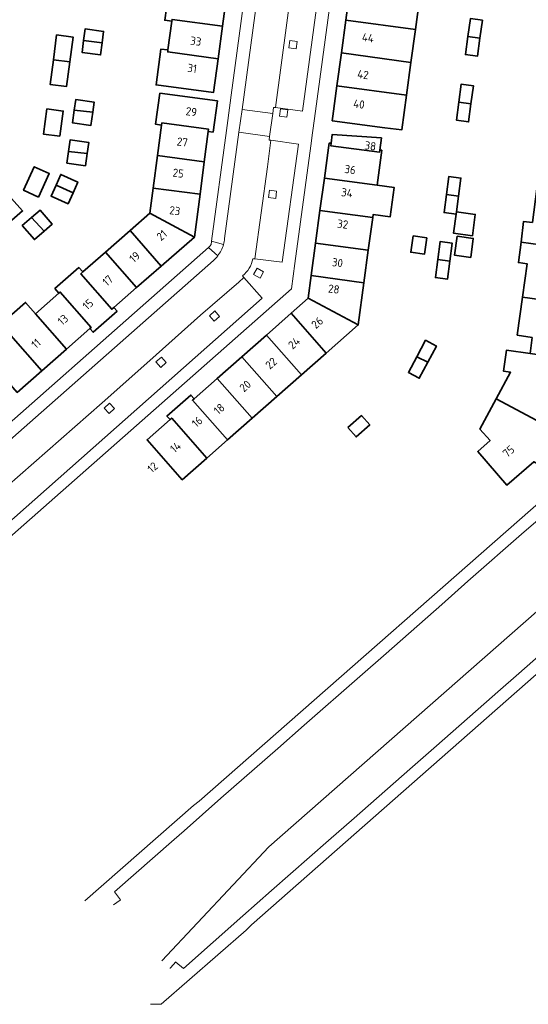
# Model space of a CAD drawing. Extents: x 150256 to 156914, y 461459 to 469481.
# Tile 552 of 656: x 154561 to 154644, y 467578 to 467740. Entities that reach past the tile are written whole.
import ezdxf
from ezdxf.enums import TextEntityAlignment as Align

# ---------------------------------------------------------------- set-up
doc = ezdxf.new("R2010")
doc.units = 0
doc.header["$LTSCALE"] = 0.75
for name, color, linetype, lineweight in [('B-RO-GR-GROENVOORZIENING-GV', 251, 'CONTINUOUS', 18), ('B-RO-OG-BEBOUWING-GV', 6, 'CONTINUOUS', 35), ('B-RO-OG-BEBOUWING-T18', 1, 'CONTINUOUS', 18), ('B-RO-VH-VERHARDING_ASFALT-GV', 251, 'CONTINUOUS', 18), ('B-RO-VH-VERHARDING_BETONSTRAATSTEEN-GV', 251, 'CONTINUOUS', 18), ('B-RO-VH-VERHARDING_TEGEL-GV', 251, 'CONTINUOUS', 18)]:
    doc.layers.add(name, color=color, linetype=linetype, lineweight=lineweight)
doc.styles.add('NLCS-ISO-M200-T18', font='NLCS-ISO.ttf', dxfattribs={"height": 360})

msp = doc.modelspace()

# ---------------------------------------------------------------- linework, layer by layer
at = {"layer": 'B-RO-GR-GROENVOORZIENING-GV'}
for points in [[(154604.984, 467735.204), (154606.173, 467735.043), (154606.333, 467736.234), (154605.144, 467736.392)], [(154604.984, 467735.204), (154606.173, 467735.043), (154606.333, 467736.234), (154605.144, 467736.392)], [(154603.445, 467723.973), (154604.634, 467723.812), (154604.794, 467725.003), (154603.606, 467725.161)], [(154603.445, 467723.973), (154604.634, 467723.812), (154604.794, 467725.003), (154603.606, 467725.161)], [(154601.617, 467710.603), (154602.806, 467710.442), (154602.966, 467711.633), (154601.778, 467711.792)], [(154601.617, 467710.603), (154602.806, 467710.442), (154602.966, 467711.633), (154601.778, 467711.792)], [(154599.187, 467697.912), (154600.238, 467697.332), (154600.818, 467698.385), (154599.767, 467698.962)], [(154599.187, 467697.912), (154600.238, 467697.332), (154600.818, 467698.385), (154599.767, 467698.962)], [(154592.701, 467690.249), (154593.6, 467691.043), (154592.804, 467691.943), (154591.907, 467691.147)], [(154592.701, 467690.249), (154593.6, 467691.043), (154592.804, 467691.943), (154591.907, 467691.147)], [(154583.92, 467682.643), (154584.82, 467683.437), (154584.023, 467684.337), (154583.126, 467683.541)], [(154583.92, 467682.643), (154584.82, 467683.437), (154584.023, 467684.337), (154583.126, 467683.541)], [(154575.425, 467675.074), (154576.325, 467675.868), (154575.528, 467676.768), (154574.631, 467675.973)], [(154575.425, 467675.074), (154576.325, 467675.868), (154575.528, 467676.768), (154574.631, 467675.973)]]:
    msp.add_lwpolyline(points, close=True, dxfattribs=at)
at = {"layer": 'B-RO-OG-BEBOUWING-GV'}
for points in [[(154594.777, 467744.094), (154586.493, 467745.231), (154586.543, 467745.592), (154585.387, 467745.722), (154584.579, 467739.748), (154585.756, 467739.59), (154585.795, 467739.874), (154594.055, 467738.742)], [(154594.777, 467744.094), (154586.493, 467745.231), (154586.543, 467745.592), (154585.387, 467745.722), (154584.579, 467739.748), (154585.756, 467739.59), (154585.795, 467739.874), (154594.055, 467738.742)], [(154614.323, 467739.756), (154625.752, 467738.215), (154626.474, 467743.567), (154615.046, 467745.107)], [(154614.323, 467739.756), (154625.752, 467738.215), (154626.474, 467743.567), (154615.046, 467745.107)], [(154585.107, 467734.858), (154585.061, 467734.523), (154593.334, 467733.39), (154594.055, 467738.742), (154585.795, 467739.874), (154585.756, 467739.59)], [(154585.107, 467734.858), (154585.061, 467734.523), (154593.334, 467733.39), (154594.055, 467738.742), (154585.795, 467739.874), (154585.756, 467739.59)], [(154613.593, 467734.355), (154625.023, 467732.814), (154625.752, 467738.215), (154614.323, 467739.756)], [(154613.593, 467734.355), (154625.023, 467732.814), (154625.752, 467738.215), (154614.323, 467739.756)], [(154636.371, 467736.783), (154636.779, 467739.751), (154634.798, 467740.024), (154634.39, 467737.05)], [(154636.371, 467736.783), (154636.779, 467739.751), (154634.798, 467740.024), (154634.39, 467737.05)], [(154574.281, 467736), (154574.533, 467737.91), (154571.499, 467738.309), (154571.25, 467736.416)], [(154574.281, 467736), (154574.533, 467737.91), (154571.499, 467738.309), (154571.25, 467736.416)], [(154566.273, 467733.256), (154568.971, 467732.912), (154569.513, 467736.968), (154566.817, 467737.328)], [(154566.273, 467733.256), (154568.971, 467732.912), (154569.513, 467736.968), (154566.817, 467737.328)], [(154571.25, 467736.416), (154570.989, 467734.439), (154574.023, 467734.04), (154574.281, 467736)], [(154571.25, 467736.416), (154570.989, 467734.439), (154574.023, 467734.04), (154574.281, 467736)], [(154636.371, 467736.783), (154634.39, 467737.05), (154633.982, 467734.084), (154635.963, 467733.811)], [(154636.371, 467736.783), (154634.39, 467737.05), (154633.982, 467734.084), (154635.963, 467733.811)], [(154585.107, 467734.858), (154583.944, 467734.996), (154583.15, 467729.11), (154592.586, 467727.84), (154593.334, 467733.39), (154585.061, 467734.523)], [(154585.107, 467734.858), (154583.944, 467734.996), (154583.15, 467729.11), (154592.586, 467727.84), (154593.334, 467733.39), (154585.061, 467734.523)], [(154568.971, 467732.912), (154566.273, 467733.256), (154565.729, 467729.182), (154568.425, 467728.822)], [(154568.971, 467732.912), (154566.273, 467733.256), (154565.729, 467729.182), (154568.425, 467728.822)], [(154625.023, 467732.814), (154613.593, 467734.355), (154612.864, 467728.953), (154624.295, 467727.413)], [(154625.023, 467732.814), (154613.593, 467734.355), (154612.864, 467728.953), (154624.295, 467727.413)], [(154620.734, 467722.069), (154623.524, 467721.701), (154624.295, 467727.413), (154612.864, 467728.953), (154612.191, 467723.973), (154612.102, 467723.209)], [(154620.734, 467722.069), (154623.524, 467721.701), (154624.295, 467727.413), (154612.864, 467728.953), (154612.191, 467723.973), (154612.102, 467723.209)], [(154634.892, 467725.985), (154635.288, 467728.974), (154633.305, 467729.235), (154632.91, 467726.252)], [(154634.892, 467725.985), (154635.288, 467728.974), (154633.305, 467729.235), (154632.91, 467726.252)], [(154572.752, 467724.618), (154572.978, 467726.294), (154569.946, 467726.704), (154569.712, 467724.971)], [(154572.752, 467724.618), (154572.978, 467726.294), (154569.946, 467726.704), (154569.712, 467724.971)], [(154591.727, 467721.424), (154592.531, 467721.338), (154593.233, 467726.469), (154583.785, 467727.737), (154583.074, 467722.632), (154584.064, 467722.494), (154584.112, 467722.851), (154591.78, 467721.821)], [(154591.727, 467721.424), (154592.531, 467721.338), (154593.233, 467726.469), (154583.785, 467727.737), (154583.074, 467722.632), (154584.064, 467722.494), (154584.112, 467722.851), (154591.78, 467721.821)], [(154567.34, 467720.652), (154567.901, 467724.79), (154565.206, 467725.155), (154564.645, 467721.017)], [(154567.34, 467720.652), (154567.901, 467724.79), (154565.206, 467725.155), (154564.645, 467721.017)], [(154632.91, 467726.252), (154632.517, 467723.29), (154634.5, 467723.028), (154634.892, 467725.985)], [(154632.91, 467726.252), (154632.517, 467723.29), (154634.5, 467723.028), (154634.892, 467725.985)], [(154569.712, 467724.971), (154569.428, 467722.866), (154572.46, 467722.456), (154572.752, 467724.618)], [(154569.712, 467724.971), (154569.428, 467722.866), (154572.46, 467722.456), (154572.752, 467724.618)], [(154583.403, 467717.497), (154591.076, 467716.467), (154591.727, 467721.424), (154591.78, 467721.821), (154584.112, 467722.851), (154584.064, 467722.494)], [(154583.403, 467717.497), (154591.076, 467716.467), (154591.727, 467721.424), (154591.78, 467721.821), (154584.112, 467722.851), (154584.064, 467722.494)], [(154620.179, 467720.404), (154612.095, 467720.969), (154611.898, 467719.523), (154611.841, 467719.102), (154619.858, 467718.021), (154619.908, 467718.392)], [(154620.179, 467720.404), (154612.095, 467720.969), (154611.898, 467719.523), (154611.841, 467719.102), (154619.858, 467718.021), (154619.908, 467718.392)], [(154571.826, 467717.833), (154572.079, 467719.66), (154569.048, 467720.079), (154568.782, 467718.154)], [(154571.826, 467717.833), (154572.079, 467719.66), (154569.048, 467720.079), (154568.782, 467718.154)], [(154610.812, 467713.792), (154619.463, 467712.626), (154620.233, 467718.348), (154619.908, 467718.392), (154619.858, 467718.021), (154611.841, 467719.102), (154611.898, 467719.523), (154611.595, 467719.536), (154611.488, 467718.775)], [(154610.812, 467713.792), (154619.463, 467712.626), (154620.233, 467718.348), (154619.908, 467718.392), (154619.858, 467718.021), (154611.841, 467719.102), (154611.898, 467719.523), (154611.595, 467719.536), (154611.488, 467718.775)], [(154568.782, 467718.154), (154568.517, 467716.241), (154571.548, 467715.822), (154571.826, 467717.833)], [(154568.782, 467718.154), (154568.517, 467716.241), (154571.548, 467715.822), (154571.826, 467717.833)], [(154590.372, 467711.113), (154591.076, 467716.467), (154583.403, 467717.497), (154582.695, 467712.144)], [(154590.372, 467711.113), (154591.076, 467716.467), (154583.403, 467717.497), (154582.695, 467712.144)], [(154563.832, 467710.671), (154565.596, 467714.521), (154563.141, 467715.644), (154561.377, 467711.794)], [(154563.832, 467710.671), (154565.596, 467714.521), (154563.141, 467715.644), (154561.377, 467711.794)], [(154569.508, 467711.384), (154570.29, 467713.116), (154567.501, 467714.375), (154566.714, 467712.631)], [(154569.508, 467711.384), (154570.29, 467713.116), (154567.501, 467714.375), (154566.714, 467712.631)], [(154619.463, 467712.626), (154610.812, 467713.792), (154610.085, 467708.441), (154618.742, 467707.274), (154618.809, 467707.772), (154621.61, 467707.395), (154622.264, 467712.249)], [(154619.463, 467712.626), (154610.812, 467713.792), (154610.085, 467708.441), (154618.742, 467707.274), (154618.809, 467707.772), (154621.61, 467707.395), (154622.264, 467712.249)], [(154630.862, 467711.09), (154632.848, 467710.822), (154633.237, 467713.78), (154631.254, 467714.043)], [(154630.862, 467711.09), (154632.848, 467710.822), (154633.237, 467713.78), (154631.254, 467714.043)], [(154569.508, 467711.384), (154566.714, 467712.631), (154565.897, 467710.822), (154568.686, 467709.563)], [(154569.508, 467711.384), (154566.714, 467712.631), (154565.897, 467710.822), (154568.686, 467709.563)], [(154582.146, 467707.992), (154589.445, 467704.053), (154590.372, 467711.113), (154582.695, 467712.144)], [(154582.146, 467707.992), (154589.445, 467704.053), (154590.372, 467711.113), (154582.695, 467712.144)], [(154558.166, 467705.724), (154561.207, 467708.397), (154559.405, 467710.439), (154556.354, 467707.757)], [(154558.166, 467705.724), (154561.207, 467708.397), (154559.405, 467710.439), (154556.354, 467707.757)], [(154632.848, 467710.822), (154630.862, 467711.09), (154630.467, 467708.109), (154632.45, 467707.846), (154632.501, 467708.226)], [(154632.848, 467710.822), (154630.862, 467711.09), (154630.467, 467708.109), (154632.45, 467707.846), (154632.501, 467708.226)], [(154654.249, 467701.729), (154654.62, 467704.515), (154657.693, 467704.106), (154658.526, 467710.265), (154645.727, 467712.004), (154644.989, 467706.506), (154643.543, 467706.645), (154643.117, 467703.262)], [(154654.249, 467701.729), (154654.62, 467704.515), (154657.693, 467704.106), (154658.526, 467710.265), (154645.727, 467712.004), (154644.989, 467706.506), (154643.543, 467706.645), (154643.117, 467703.262)], [(154564.756, 467705.042), (154562.711, 467707.319), (154561.16, 467705.971), (154563.168, 467703.662)], [(154564.756, 467705.042), (154562.711, 467707.319), (154561.16, 467705.971), (154563.168, 467703.662)], [(154564.756, 467705.042), (154566.095, 467706.207), (154564.087, 467708.516), (154562.711, 467707.319)], [(154564.756, 467705.042), (154566.095, 467706.207), (154564.087, 467708.516), (154562.711, 467707.319)], [(154589.445, 467704.053), (154582.146, 467707.992), (154578.899, 467705.146), (154584.016, 467699.316)], [(154589.445, 467704.053), (154582.146, 467707.992), (154578.899, 467705.146), (154584.016, 467699.316)], [(154609.359, 467703.09), (154618.022, 467701.922), (154618.742, 467707.274), (154610.085, 467708.441)], [(154609.359, 467703.09), (154618.022, 467701.922), (154618.742, 467707.274), (154610.085, 467708.441)], [(154632.45, 467707.846), (154632.031, 467704.712), (154635.136, 467704.297), (154635.606, 467707.811), (154632.501, 467708.226)], [(154632.45, 467707.846), (154632.031, 467704.712), (154635.136, 467704.297), (154635.606, 467707.811), (154632.501, 467708.226)], [(154574.838, 467701.586), (154579.948, 467695.766), (154584.016, 467699.316), (154578.899, 467705.146)], [(154574.838, 467701.586), (154579.948, 467695.766), (154584.016, 467699.316), (154578.899, 467705.146)], [(154625.396, 467704.271), (154625.008, 467701.586), (154627.244, 467701.262), (154627.633, 467703.947)], [(154625.396, 467704.271), (154625.008, 467701.586), (154627.244, 467701.262), (154627.633, 467703.947)], [(154632.606, 467704.228), (154632.188, 467701.087), (154634.855, 467700.731), (154635.274, 467703.872)], [(154632.606, 467704.228), (154632.188, 467701.087), (154634.855, 467700.731), (154635.274, 467703.872)], [(154617.302, 467696.57), (154618.022, 467701.922), (154609.359, 467703.09), (154608.632, 467697.739)], [(154617.302, 467696.57), (154618.022, 467701.922), (154609.359, 467703.09), (154608.632, 467697.739)], [(154631.407, 467700.117), (154631.794, 467703.081), (154629.811, 467703.34), (154629.425, 467700.385)], [(154631.407, 467700.117), (154631.794, 467703.081), (154629.811, 467703.34), (154629.425, 467700.385)], [(154654.249, 467701.729), (154643.117, 467703.262), (154642.691, 467699.878), (154644.097, 467699.684), (154643.346, 467694.214), (154656.122, 467692.419), (154656.952, 467698.536), (154653.879, 467698.945)], [(154654.249, 467701.729), (154643.117, 467703.262), (154642.691, 467699.878), (154644.097, 467699.684), (154643.346, 467694.214), (154656.122, 467692.419), (154656.952, 467698.536), (154653.879, 467698.945)], [(154571.143, 467698.347), (154570.778, 467698.027), (154575.88, 467692.214), (154576.222, 467692.514), (154579.948, 467695.766), (154574.838, 467701.586)], [(154571.143, 467698.347), (154570.778, 467698.027), (154575.88, 467692.214), (154576.222, 467692.514), (154579.948, 467695.766), (154574.838, 467701.586)], [(154629.425, 467700.385), (154629.037, 467697.41), (154631.02, 467697.151), (154631.407, 467700.117)], [(154629.425, 467700.385), (154629.037, 467697.41), (154631.02, 467697.151), (154631.407, 467700.117)], [(154567.185, 467694.847), (154567.408, 467695.043), (154572.504, 467689.239), (154572.264, 467689.028), (154572.814, 467688.433), (154576.747, 467691.898), (154576.222, 467692.514), (154575.88, 467692.214), (154570.778, 467698.027), (154571.143, 467698.347), (154570.476, 467699.078), (154566.524, 467695.598)], [(154567.185, 467694.847), (154567.408, 467695.043), (154572.504, 467689.239), (154572.264, 467689.028), (154572.814, 467688.433), (154576.747, 467691.898), (154576.222, 467692.514), (154575.88, 467692.214), (154570.778, 467698.027), (154571.143, 467698.347), (154570.476, 467699.078), (154566.524, 467695.598)], [(154608.126, 467694.009), (154616.367, 467689.626), (154617.302, 467696.57), (154608.632, 467697.739)], [(154608.126, 467694.009), (154616.367, 467689.626), (154617.302, 467696.57), (154608.632, 467697.739)], [(154572.264, 467689.028), (154572.504, 467689.239), (154567.408, 467695.043), (154567.185, 467694.847), (154563.35, 467691.481), (154568.448, 467685.673)], [(154572.264, 467689.028), (154572.504, 467689.239), (154567.408, 467695.043), (154567.185, 467694.847), (154563.35, 467691.481), (154568.448, 467685.673)], [(154568.448, 467685.673), (154563.35, 467691.481), (154561.726, 467693.332), (154557.662, 467689.774), (154559.291, 467687.918), (154564.392, 467682.107)], [(154568.448, 467685.673), (154563.35, 467691.481), (154561.726, 467693.332), (154557.662, 467689.774), (154559.291, 467687.918), (154564.392, 467682.107)], [(154608.126, 467694.009), (154605.33, 467691.544), (154611.096, 467684.987), (154616.367, 467689.626)], [(154608.126, 467694.009), (154605.33, 467691.544), (154611.096, 467684.987), (154616.367, 467689.626)], [(154656.122, 467692.419), (154643.346, 467694.214), (154642.488, 467687.97), (154644.943, 467687.543), (154644.633, 467684.949), (154651.847, 467683.89), (154652.225, 467686.674), (154655.287, 467686.258)], [(154656.122, 467692.419), (154643.346, 467694.214), (154642.488, 467687.97), (154644.943, 467687.543), (154644.633, 467684.949), (154651.847, 467683.89), (154652.225, 467686.674), (154655.287, 467686.258)], [(154611.096, 467684.987), (154605.33, 467691.544), (154601.28, 467687.973), (154607.042, 467681.42)], [(154611.096, 467684.987), (154605.33, 467691.544), (154601.28, 467687.973), (154607.042, 467681.42)], [(154555.233, 467684.356), (154560.337, 467678.542), (154564.392, 467682.107), (154559.291, 467687.918), (154557.662, 467689.774), (154553.599, 467686.217)], [(154555.233, 467684.356), (154560.337, 467678.542), (154564.392, 467682.107), (154559.291, 467687.918), (154557.662, 467689.774), (154553.599, 467686.217)], [(154597.229, 467684.402), (154602.988, 467677.852), (154607.042, 467681.42), (154601.28, 467687.973)], [(154597.229, 467684.402), (154602.988, 467677.852), (154607.042, 467681.42), (154601.28, 467687.973)], [(154625.978, 467684.369), (154627.805, 467683.508), (154629.221, 467686.154), (154627.442, 467687.106)], [(154625.978, 467684.369), (154627.805, 467683.508), (154629.221, 467686.154), (154627.442, 467687.106)], [(154651.847, 467683.89), (154644.633, 467684.949), (154640.728, 467685.468), (154640.217, 467682.037), (154641.407, 467681.855), (154639.054, 467677.48), (154653.091, 467669.955), (154653.184, 467670.132), (154653.101, 467670.179), (154653.971, 467676.496), (154651.057, 467678.063)], [(154651.847, 467683.89), (154644.633, 467684.949), (154640.728, 467685.468), (154640.217, 467682.037), (154641.407, 467681.855), (154639.054, 467677.48), (154653.091, 467669.955), (154653.184, 467670.132), (154653.101, 467670.179), (154653.971, 467676.496), (154651.057, 467678.063)], [(154598.934, 467674.285), (154602.988, 467677.852), (154597.229, 467684.402), (154593.179, 467680.831)], [(154598.934, 467674.285), (154602.988, 467677.852), (154597.229, 467684.402), (154593.179, 467680.831)], [(154627.805, 467683.508), (154625.978, 467684.369), (154624.61, 467681.813), (154626.386, 467680.856)], [(154627.805, 467683.508), (154625.978, 467684.369), (154624.61, 467681.813), (154626.386, 467680.856)], [(154589.389, 467677.49), (154589.128, 467677.26), (154594.88, 467670.717), (154598.934, 467674.285), (154593.179, 467680.831)], [(154589.389, 467677.49), (154589.128, 467677.26), (154594.88, 467670.717), (154598.934, 467674.285), (154593.179, 467680.831)], [(154594.88, 467670.717), (154589.128, 467677.26), (154589.389, 467677.49), (154588.865, 467678.09), (154584.929, 467674.654), (154585.445, 467674.061), (154585.729, 467674.311), (154591.502, 467667.744)], [(154594.88, 467670.717), (154589.128, 467677.26), (154589.389, 467677.49), (154588.865, 467678.09), (154584.929, 467674.654), (154585.445, 467674.061), (154585.729, 467674.311), (154591.502, 467667.744)], [(154639.054, 467677.48), (154636.373, 467672.496), (154638.032, 467670.605), (154635.995, 467668.798), (154640.794, 467663.268), (154645.203, 467667.145), (154648.12, 467665.576), (154652.891, 467669.794), (154652.982, 467669.75), (154653.091, 467669.955)], [(154639.054, 467677.48), (154636.373, 467672.496), (154638.032, 467670.605), (154635.995, 467668.798), (154640.794, 467663.268), (154645.203, 467667.145), (154648.12, 467665.576), (154652.891, 467669.794), (154652.982, 467669.75), (154653.091, 467669.955)], [(154591.502, 467667.744), (154585.729, 467674.311), (154585.445, 467674.061), (154581.678, 467670.739), (154587.448, 467664.177)], [(154591.502, 467667.744), (154585.729, 467674.311), (154585.445, 467674.061), (154581.678, 467670.739), (154587.448, 467664.177)], [(154614.662, 467672.754), (154616.007, 467671.224), (154618.268, 467673.192), (154616.928, 467674.726)], [(154614.662, 467672.754), (154616.007, 467671.224), (154618.268, 467673.192), (154616.928, 467674.726)]]:
    msp.add_lwpolyline(points, close=True, dxfattribs=at)
at = {"layer": 'B-RO-VH-VERHARDING_ASFALT-GV'}
for points in [[(154678.263, 467723.574), (154679.898, 467735.726), (154680.663, 467741.414), (154681.154, 467745.06), (154682.3, 467753.583), (154683.062, 467759.255), (154684.419, 467769.346), (154684.657, 467771.12), (154684.983, 467773.545), (154685.635, 467778.537), (154683.643, 467778.799), (154668.647, 467667.568), (154668.047, 467664.942), (154666.99, 467662.462), (154665.523, 467660.235), (154663.683, 467658.306), (154601.674, 467603.782), (154584.121, 467585.063), (154584.106, 467585.045)], [(154678.263, 467723.574), (154679.898, 467735.726), (154680.663, 467741.414), (154681.154, 467745.06), (154682.3, 467753.583), (154683.062, 467759.255), (154684.419, 467769.346), (154684.657, 467771.12), (154684.983, 467773.545), (154685.635, 467778.537), (154683.643, 467778.799), (154668.647, 467667.568), (154668.047, 467664.942), (154666.99, 467662.462), (154665.523, 467660.235), (154663.683, 467658.306), (154601.674, 467603.782), (154584.121, 467585.063), (154584.106, 467585.045)], [(154584.121, 467585.063), (154601.674, 467603.782), (154663.683, 467658.306), (154665.523, 467660.235), (154666.99, 467662.462), (154668.047, 467664.942), (154668.647, 467667.568), (154683.643, 467778.799), (154678.19, 467779.515), (154665.852, 467687.995), (154664.954, 467682.439), (154663.609, 467676.987)], [(154584.121, 467585.063), (154601.674, 467603.782), (154663.683, 467658.306), (154665.523, 467660.235), (154666.99, 467662.462), (154668.047, 467664.942), (154668.647, 467667.568), (154683.643, 467778.799), (154678.19, 467779.515), (154665.852, 467687.995), (154664.954, 467682.439), (154663.609, 467676.987)]]:
    msp.add_lwpolyline(points, dxfattribs=at)
at = {"layer": 'B-RO-VH-VERHARDING_BETONSTRAATSTEEN-GV'}
for points in [[(154611.678, 467791.399), (154611.288, 467791.437), (154611.729, 467794.693), (154611.913, 467796.051), (154611.942, 467796.24), (154612.616, 467801.244), (154608.154, 467801.813), (154605.821, 467802.111), (154605.289, 467798.185), (154605.077, 467783.683), (154605.067, 467782.893), (154605.067, 467782.886), (154597.272, 467725.075), (154602.326, 467724.377), (154602.468, 467725.414), (154602.77, 467725.372), (154610.141, 467780.319), (154611.358, 467789.235)], [(154611.678, 467791.399), (154611.288, 467791.437), (154611.729, 467794.693), (154611.913, 467796.051), (154611.942, 467796.24), (154612.616, 467801.244), (154608.154, 467801.813), (154605.821, 467802.111), (154605.289, 467798.185), (154605.077, 467783.683), (154605.067, 467782.893), (154605.067, 467782.886), (154597.272, 467725.075), (154602.326, 467724.377), (154602.468, 467725.414), (154602.77, 467725.372), (154610.141, 467780.319), (154611.358, 467789.235)], [(154602.326, 467724.377), (154597.272, 467725.075), (154596.765, 467721.315), (154601.81, 467720.604)], [(154602.326, 467724.377), (154597.272, 467725.075), (154596.765, 467721.315), (154601.81, 467720.604)]]:
    msp.add_lwpolyline(points, close=True, dxfattribs=at)
for points in [[(154599.376, 467700.485), (154601.461, 467715.639), (154602.031, 467719.995), (154601.731, 467720.027), (154601.81, 467720.604), (154596.765, 467721.315), (154594.41, 467703.85)], [(154599.376, 467700.485), (154601.461, 467715.639), (154602.031, 467719.995), (154601.731, 467720.027), (154601.81, 467720.604), (154596.765, 467721.315), (154594.41, 467703.85)], [(154594.241, 467702.845), (154592.28, 467703.43), (154592.249, 467703.166), (154592.23, 467703.01), (154592.178, 467702.861), (154592.012, 467702.585), (154591.791, 467702.35), (154593.281, 467701.001)], [(154594.241, 467702.845), (154592.28, 467703.43), (154592.249, 467703.166), (154592.23, 467703.01), (154592.178, 467702.861), (154592.012, 467702.585), (154591.791, 467702.35), (154593.281, 467701.001)], [(154592.579, 467700.23), (154547.026, 467660.034), (154550.643, 467655.986), (154551.034, 467656.333), (154551.039, 467656.337), (154558.585, 467663.013), (154574.278, 467676.813), (154582.132, 467683.759), (154590.465, 467691.266), (154596.767, 467696.684), (154597.59, 467697.426), (154597.331, 467697.72)], [(154592.579, 467700.23), (154547.026, 467660.034), (154550.643, 467655.986), (154551.034, 467656.333), (154551.039, 467656.337), (154558.585, 467663.013), (154574.278, 467676.813), (154582.132, 467683.759), (154590.465, 467691.266), (154596.767, 467696.684), (154597.59, 467697.426), (154597.331, 467697.72)], [(154599.032, 467700.526), (154599.376, 467700.485)], [(154599.032, 467700.526), (154599.376, 467700.485)]]:
    msp.add_lwpolyline(points, dxfattribs=at)
for points in [[(154594.241, 467702.845, -0.0449752), (154593.84, 467701.88)], [(154593.84, 467701.88, 0.0449752), (154594.241, 467702.845)], [(154594.241, 467702.845, -0.0449752), (154593.84, 467701.88)], [(154593.84, 467701.88, 0.0449752), (154594.241, 467702.845)], [(154594.41, 467703.85, -0.0446838), (154594.241, 467702.845)], [(154594.41, 467703.85, -0.0446838), (154594.241, 467702.845)], [(154593.281, 467701.001, -0.0441262), (154592.579, 467700.23)], [(154593.281, 467701.001, -0.0441262), (154592.579, 467700.23)], [(154593.84, 467701.88, -0.0444706), (154593.281, 467701.001)], [(154593.281, 467701.001, 0.0444706), (154593.84, 467701.88)], [(154593.84, 467701.88, -0.0444706), (154593.281, 467701.001)], [(154593.281, 467701.001, 0.0444706), (154593.84, 467701.88)], [(154597.331, 467697.72, 0.1941667), (154599.032, 467700.526)], [(154597.331, 467697.72, 0.1941667), (154599.032, 467700.526)]]:
    msp.add_lwpolyline(points, format="xyb", dxfattribs=at)
at = {"layer": 'B-RO-VH-VERHARDING_TEGEL-GV'}
for points in [[(154551.509, 467648.143), (154551.513, 467648.147), (154554.066, 467650.392), (154554.172, 467650.479), (154555.341, 467651.448), (154605.417, 467695.568), (154605.97, 467699.745), (154608.588, 467719.111), (154608.873, 467721.218), (154609.195, 467723.6), (154618.712, 467793.991)], [(154551.509, 467648.143), (154551.513, 467648.147), (154554.066, 467650.392), (154554.172, 467650.479), (154555.341, 467651.448), (154605.417, 467695.568), (154605.97, 467699.745), (154608.588, 467719.111), (154608.873, 467721.218), (154609.195, 467723.6), (154618.712, 467793.991)], [(154616.138, 467790.783), (154607.238, 467724.778), (154602.77, 467725.372), (154602.468, 467725.414), (154602.326, 467724.377), (154601.81, 467720.604), (154601.731, 467720.027), (154602.031, 467719.995), (154606.535, 467719.386), (154603.882, 467699.946), (154599.376, 467700.485), (154599.032, 467700.526)], [(154616.138, 467790.783), (154607.238, 467724.778), (154602.77, 467725.372), (154602.468, 467725.414), (154602.326, 467724.377), (154601.81, 467720.604), (154601.731, 467720.027), (154602.031, 467719.995), (154606.535, 467719.386), (154603.882, 467699.946), (154599.376, 467700.485), (154599.032, 467700.526)], [(154602.99, 467783.168), (154595.505, 467727.434), (154595.336, 467726.173), (154594.723, 467721.608), (154592.28, 467703.43), (154594.241, 467702.845)], [(154602.99, 467783.168), (154595.505, 467727.434), (154595.336, 467726.173), (154594.723, 467721.608), (154592.28, 467703.43), (154594.241, 467702.845)], [(154594.41, 467703.85), (154596.765, 467721.315), (154597.272, 467725.075), (154605.067, 467782.886), (154605.067, 467782.893), (154602.99, 467783.168)], [(154594.41, 467703.85), (154596.765, 467721.315), (154597.272, 467725.075), (154605.067, 467782.886), (154605.067, 467782.893), (154602.99, 467783.168)], [(154659.783, 467685.843), (154661.412, 467698.05), (154662.187, 467703.436), (154663.859, 467715.614), (154664.606, 467721.324), (154666.27, 467733.511), (154667.042, 467739.209), (154668.682, 467751.41), (154669.443, 467757.099), (154671.117, 467769.317), (154671.859, 467774.864), (154672.582, 467780.261), (154670.571, 467780.532), (154655.473, 467668.679), (154590.22, 467611.329), (154589.323, 467610.59), (154571.475, 467594.948)], [(154659.783, 467685.843), (154661.412, 467698.05), (154662.187, 467703.436), (154663.859, 467715.614), (154664.606, 467721.324), (154666.27, 467733.511), (154667.042, 467739.209), (154668.682, 467751.41), (154669.443, 467757.099), (154671.117, 467769.317), (154671.859, 467774.864), (154672.582, 467780.261), (154670.571, 467780.532), (154655.473, 467668.679), (154590.22, 467611.329), (154589.323, 467610.59), (154571.475, 467594.948)], [(154582.252, 467577.95), (154583.981, 467577.91), (154597.941, 467590.128), (154598.826, 467590.962), (154675.111, 467658.133), (154679.016, 467686.71), (154690.335, 467770.377), (154688.311, 467770.611), (154686.712, 467758.756)], [(154582.252, 467577.95), (154583.981, 467577.91), (154597.941, 467590.128), (154598.826, 467590.962), (154675.111, 467658.133), (154679.016, 467686.71), (154690.335, 467770.377), (154688.311, 467770.611), (154686.712, 467758.756)], [(154593.281, 467701.001), (154591.791, 467702.35), (154546.297, 467662.219), (154544.996, 467661.072), (154545.009, 467661.058), (154543.31, 467659.59), (154533.867, 467651.251), (154526.098, 467644.445), (154524.75, 467643.25), (154526.07, 467641.542), (154527.408, 467642.723)], [(154593.281, 467701.001), (154591.791, 467702.35), (154546.297, 467662.219), (154544.996, 467661.072), (154545.009, 467661.058), (154543.31, 467659.59), (154533.867, 467651.251), (154526.098, 467644.445), (154524.75, 467643.25), (154526.07, 467641.542), (154527.408, 467642.723)], [(154527.408, 467642.723), (154543.406, 467656.84), (154547.026, 467660.034), (154592.579, 467700.23)], [(154527.408, 467642.723), (154543.406, 467656.84), (154547.026, 467660.034), (154592.579, 467700.23)], [(154597.331, 467697.72), (154597.59, 467697.426), (154600.594, 467694.024), (154554.064, 467652.841), (154551.039, 467656.337), (154551.034, 467656.333), (154550.643, 467655.986), (154547.01, 467652.765), (154546.541, 467652.349), (154546.544, 467652.345), (154549.536, 467648.962), (154533.537, 467634.869), (154531.888, 467636.746), (154531.024, 467635.984), (154534.007, 467632.799), (154535.39, 467634.015), (154543.164, 467640.832), (154544.946, 467642.394), (154551.509, 467648.143)], [(154597.331, 467697.72), (154597.59, 467697.426), (154600.594, 467694.024), (154554.064, 467652.841), (154551.039, 467656.337), (154551.034, 467656.333), (154550.643, 467655.986), (154547.01, 467652.765), (154546.541, 467652.349), (154546.544, 467652.345), (154549.536, 467648.962), (154533.537, 467634.869), (154531.888, 467636.746), (154531.024, 467635.984), (154534.007, 467632.799), (154535.39, 467634.015), (154543.164, 467640.832), (154544.946, 467642.394), (154551.509, 467648.143)], [(154576.175, 467594.258), (154577.257, 467595.031), (154577.304, 467595.065), (154576.297, 467596.413), (154586.138, 467605.036), (154587.755, 467606.453), (154593.812, 467611.796), (154603.146, 467619.971), (154607.466, 467623.803), (154616.611, 467631.839), (154620.964, 467635.602), (154630.078, 467643.673), (154634.4, 467647.498), (154643.654, 467655.6), (154648.18, 467659.504), (154657.375, 467667.615), (154659.051, 467680.035), (154659.783, 467685.843)], [(154576.175, 467594.258), (154577.257, 467595.031), (154577.304, 467595.065), (154576.297, 467596.413), (154586.138, 467605.036), (154587.755, 467606.453), (154593.812, 467611.796), (154603.146, 467619.971), (154607.466, 467623.803), (154616.611, 467631.839), (154620.964, 467635.602), (154630.078, 467643.673), (154634.4, 467647.498), (154643.654, 467655.6), (154648.18, 467659.504), (154657.375, 467667.615), (154659.051, 467680.035), (154659.783, 467685.843)], [(154651.961, 467640.406), (154642.744, 467632.287), (154639.323, 467629.288), (154638.375, 467628.461), (154629.219, 467620.407), (154624.844, 467616.553), (154615.727, 467608.546), (154611.503, 467604.838), (154602.133, 467596.625), (154597.428, 467592.45), (154587.662, 467583.822), (154586.392, 467584.857), (154586.395, 467584.871), (154585.501, 467583.881), (154585.481, 467583.873), (154585.461, 467583.864), (154585.443, 467583.852), (154585.426, 467583.839)], [(154651.961, 467640.406), (154642.744, 467632.287), (154639.323, 467629.288), (154638.375, 467628.461), (154629.219, 467620.407), (154624.844, 467616.553), (154615.727, 467608.546), (154611.503, 467604.838), (154602.133, 467596.625), (154597.428, 467592.45), (154587.662, 467583.822), (154586.392, 467584.857), (154586.395, 467584.871), (154585.501, 467583.881), (154585.481, 467583.873), (154585.461, 467583.864), (154585.443, 467583.852), (154585.426, 467583.839)]]:
    msp.add_lwpolyline(points, dxfattribs=at)
for points in [[(154611.678, 467791.399), (154611.358, 467789.235), (154610.141, 467780.319), (154602.77, 467725.372), (154607.238, 467724.778), (154616.138, 467790.783)], [(154611.678, 467791.399), (154611.358, 467789.235), (154610.141, 467780.319), (154602.77, 467725.372), (154607.238, 467724.778), (154616.138, 467790.783)], [(154604.984, 467735.204), (154605.144, 467736.392), (154606.333, 467736.234), (154606.173, 467735.043)], [(154604.984, 467735.204), (154605.144, 467736.392), (154606.333, 467736.234), (154606.173, 467735.043)], [(154603.445, 467723.973), (154603.606, 467725.161), (154604.794, 467725.003), (154604.634, 467723.812)], [(154603.445, 467723.973), (154603.606, 467725.161), (154604.794, 467725.003), (154604.634, 467723.812)], [(154602.031, 467719.995), (154601.461, 467715.639), (154599.376, 467700.485), (154603.882, 467699.946), (154606.535, 467719.386)], [(154602.031, 467719.995), (154601.461, 467715.639), (154599.376, 467700.485), (154603.882, 467699.946), (154606.535, 467719.386)], [(154601.617, 467710.603), (154601.778, 467711.792), (154602.966, 467711.633), (154602.806, 467710.442)], [(154601.617, 467710.603), (154601.778, 467711.792), (154602.966, 467711.633), (154602.806, 467710.442)], [(154599.187, 467697.912), (154599.767, 467698.962), (154600.818, 467698.385), (154600.238, 467697.332)], [(154599.187, 467697.912), (154599.767, 467698.962), (154600.818, 467698.385), (154600.238, 467697.332)], [(154551.039, 467656.337), (154554.064, 467652.841), (154600.594, 467694.024), (154597.59, 467697.426), (154596.767, 467696.684), (154590.465, 467691.266), (154582.132, 467683.759), (154574.278, 467676.813), (154558.585, 467663.013)], [(154551.039, 467656.337), (154554.064, 467652.841), (154600.594, 467694.024), (154597.59, 467697.426), (154596.767, 467696.684), (154590.465, 467691.266), (154582.132, 467683.759), (154574.278, 467676.813), (154558.585, 467663.013)], [(154592.701, 467690.249), (154591.907, 467691.147), (154592.804, 467691.943), (154593.6, 467691.043)], [(154592.701, 467690.249), (154591.907, 467691.147), (154592.804, 467691.943), (154593.6, 467691.043)], [(154583.92, 467682.643), (154583.126, 467683.541), (154584.023, 467684.337), (154584.82, 467683.437)], [(154583.92, 467682.643), (154583.126, 467683.541), (154584.023, 467684.337), (154584.82, 467683.437)], [(154575.425, 467675.074), (154574.631, 467675.973), (154575.528, 467676.768), (154576.325, 467675.868)], [(154575.425, 467675.074), (154574.631, 467675.973), (154575.528, 467676.768), (154576.325, 467675.868)]]:
    msp.add_lwpolyline(points, close=True, dxfattribs=at)
for points in [[(154594.241, 467702.845, 0.0446838), (154594.41, 467703.85)], [(154594.241, 467702.845, 0.0446838), (154594.41, 467703.85)], [(154592.579, 467700.23, 0.0441262), (154593.281, 467701.001)], [(154592.579, 467700.23, 0.0441262), (154593.281, 467701.001)], [(154599.032, 467700.526, -0.1941667), (154597.331, 467697.72)], [(154599.032, 467700.526, -0.1941667), (154597.331, 467697.72)]]:
    msp.add_lwpolyline(points, format="xyb", dxfattribs=at)

# ---------------------------------------------------------------- texts
at = {"layer": 'B-RO-OG-BEBOUWING-T18', "style": 'NLCS-ISO-M200-T18'}
for s, rotation, p in [('33', 352.3, (154589.691, 467736.305)), ('33', 352.3, (154589.691, 467736.305)), ('44', 352.3, (154617.969, 467736.871)), ('44', 352.3, (154617.969, 467736.871)), ('31', 352.3, (154589.088, 467731.83)), ('31', 352.3, (154589.088, 467731.83)), ('42', 352.3, (154617.152, 467730.815)), ('42', 352.3, (154617.152, 467730.815)), ('40', 352.3, (154616.495, 467725.955)), ('40', 352.3, (154616.495, 467725.955)), ('29', 352.2, (154588.953, 467724.696)), ('29', 352.2, (154588.953, 467724.696)), ('27', 352.5, (154587.468, 467719.714)), ('27', 352.5, (154587.468, 467719.714)), ('38', 352.2, (154618.363, 467719.081)), ('38', 352.2, (154618.363, 467719.081)), ('25', 352.5, (154586.795, 467714.589)), ('25', 352.5, (154586.795, 467714.589)), ('36', 352.3, (154615.038, 467715.19)), ('36', 352.3, (154615.038, 467715.19)), ('34', 352.2, (154614.521, 467711.379)), ('34', 352.2, (154614.521, 467711.379)), ('23', 352.5, (154586.238, 467708.422)), ('23', 352.5, (154586.238, 467708.422)), ('32', 352.3, (154613.82, 467706.214)), ('32', 352.3, (154613.82, 467706.214)), ('21', 41.2, (154584.094, 467704.38)), ('21', 41.2, (154584.094, 467704.38)), ('19', 41.1, (154579.633, 467700.8)), ('19', 41.1, (154579.633, 467700.8)), ('30', 352.2, (154612.959, 467699.877)), ('30', 352.2, (154612.959, 467699.877)), ('17', 41.1, (154575.2, 467696.931)), ('17', 41.1, (154575.2, 467696.931)), ('28', 352.3, (154612.369, 467695.532)), ('28', 352.3, (154612.369, 467695.532)), ('15', 41.4, (154571.965, 467693.016)), ('15', 41.4, (154571.965, 467693.016)), ('13', 41.3, (154567.854, 467690.477)), ('13', 41.3, (154567.854, 467690.477)), ('26', 41.4, (154609.635, 467690.007)), ('26', 41.4, (154609.635, 467690.007)), ('24', 41.4, (154605.834, 467686.656)), ('24', 41.4, (154605.834, 467686.656)), ('11', 41.3, (154563.418, 467686.576)), ('11', 41.3, (154563.418, 467686.576)), ('22', 41.4, (154602.06, 467683.328)), ('22', 41.4, (154602.06, 467683.328)), ('20', 41.4, (154597.804, 467679.576)), ('20', 41.4, (154597.804, 467679.576)), ('18', 41.4, (154593.531, 467675.809)), ('18', 41.4, (154593.531, 467675.809)), ('16', 41.1, (154589.914, 467673.696)), ('16', 41.1, (154589.914, 467673.696)), ('14', 41.4, (154586.351, 467669.527)), ('14', 41.4, (154586.351, 467669.527)), ('75', 41.3, (154641.076, 467668.842)), ('75', 41.3, (154641.076, 467668.842)), ('12', 41.4, (154582.576, 467666.198)), ('12', 41.4, (154582.576, 467666.198))]:
    msp.add_text(s, height=1.35, rotation=rotation, dxfattribs=at).set_placement(p, align=Align.MIDDLE)

doc.saveas('drawing.dxf')
